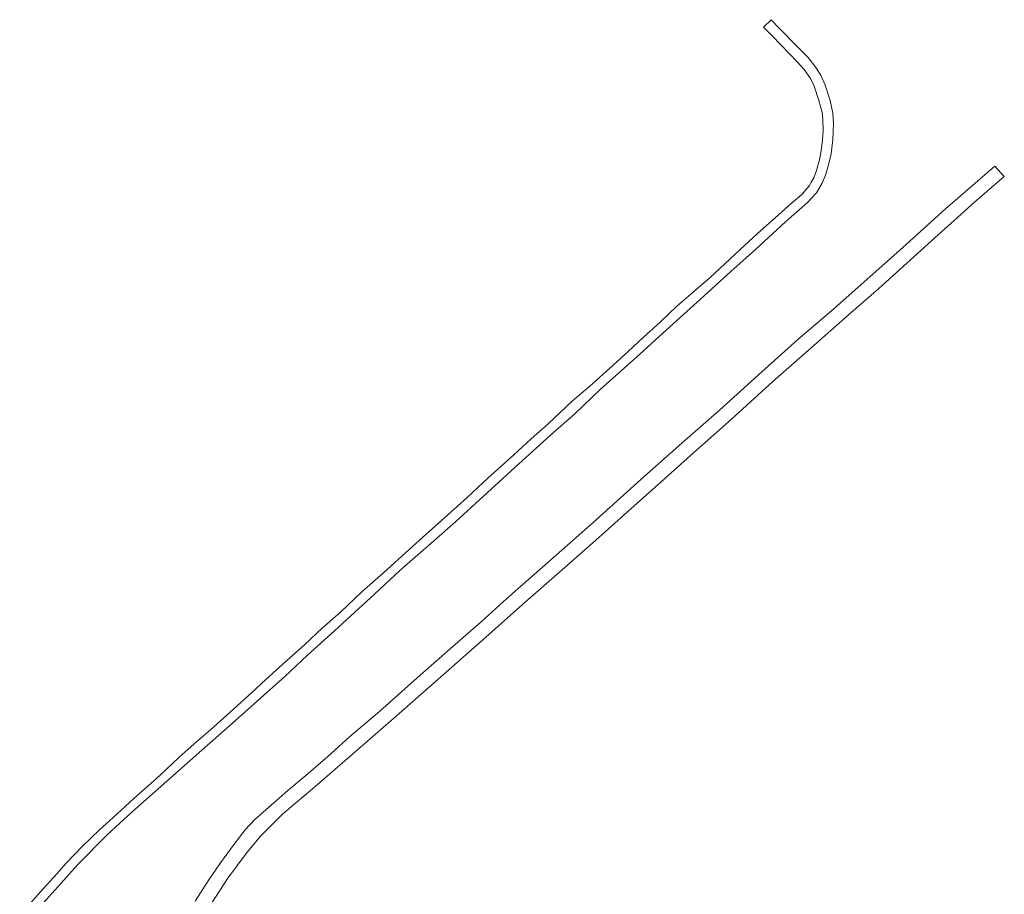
# Model space of a CAD drawing. Extents: x 152825 to 164088, y 457113 to 463005.
# Tile 316 of 364: x 157258 to 157416, y 462546 to 462686. Entities that reach past the tile are written whole.
import ezdxf

# ---------------------------------------------------------------- set-up
doc = ezdxf.new("R2010")
doc.units = 0
doc.header["$LTSCALE"] = 0.5
doc.layers.add('B-PV-VH-GESLOTENVERHARDING_ASFALT-GV', color=251, linetype='CONTINUOUS', lineweight=18)

msp = doc.modelspace()

# ---------------------------------------------------------------- linework, layer by layer
at = {"layer": 'B-PV-VH-GESLOTENVERHARDING_ASFALT-GV', "flags": 128}
for points in [[(157258.669, 462541.048), (157267.395, 462550.797), (157272.092, 462555.533), (157276.037, 462559.157), (157287.211, 462569.086), (157292.114, 462573.387), (157296.582, 462577.406), (157300.517, 462580.879), (157304.131, 462584.269), (157308.459, 462588.164), (157314.86, 462594.045), (157318.909, 462597.813), (157323.867, 462602.169), (157327.874, 462605.685), (157332.874, 462610.224), (157337.931, 462614.903), (157342.987, 462619.469), (157346.91, 462622.902), (157350.986, 462626.823), (157356.715, 462631.879), (157360.988, 462635.803), (157366.492, 462640.745), (157371.885, 462645.676), (157375.794, 462649.164), (157380.626, 462653.591), (157384.143, 462656.716), (157385.56, 462658.239), (157386.453, 462659.779), (157387.072, 462661.243), (157387.484, 462662.753), (157387.897, 462664.492), (157388.191, 462666.779), (157388.269, 462669.331), (157388.161, 462670.981), (157387.759, 462673.043), (157386.954, 462675.457), (157386.267, 462677.056), (157385.481, 462678.294), (157384.226, 462679.883), (157382.556, 462681.573), (157379.601, 462684.626), (157378.324, 462685.957), (157377.077, 462684.761), (157378.506, 462683.306), (157382.526, 462679.156), (157383.593, 462678.011), (157384.618, 462676.564), (157385.192, 462675.295), (157385.957, 462673.04), (157386.47, 462671.118), (157386.6, 462669.982), (157386.611, 462668.221), (157386.51, 462666.743), (157386.299, 462664.99), (157386.046, 462663.519), (157385.563, 462661.821), (157385.122, 462660.657), (157384.682, 462659.835), (157384.423, 462659.429), (157383.238, 462657.984), (157381.524, 462656.563), (157379.503, 462654.734), (157376.075, 462651.676), (157373.342, 462649.196), (157370.888, 462646.894), (157368.536, 462644.718), (157365.904, 462642.403), (157363.184, 462640.062), (157360.541, 462637.584), (157357.91, 462635.18), (157355.444, 462632.877), (157352.965, 462630.626), (157349.285, 462627.301), (157346.541, 462624.948), (157342.657, 462621.292), (157339.925, 462618.888), (157337.142, 462616.345), (157333.044, 462612.627), (157329.654, 462609.529), (157326.568, 462606.721), (157322.507, 462603.078), (157319.244, 462600.169), (157316.284, 462597.424), (157312.794, 462594.389), (157309.378, 462591.176), (157306.532, 462588.646), (157303.686, 462585.99), (157300.751, 462583.346), (157297.45, 462580.399), (157295.185, 462578.269), (157291.74, 462575.156), (157288.577, 462572.319), (157285.967, 462570.105), (157283.542, 462567.907), (157280.516, 462565.034), (157276.351, 462561.362), (157273.536, 462558.77), (157270.849, 462556.306), (157268.177, 462553.774), (157265.475, 462550.915), (157263.999, 462549.298), (157261.829, 462546.905), (157258.069, 462542.647)], [(157288.706, 462544.47), (157291.395, 462548.584), (157294.458, 462552.756), (157296.639, 462555.343), (157300.135, 462558.846), (157305.292, 462563.233), (157311.322, 462568.421), (157317.44, 462573.781), (157324.067, 462579.579), (157332.187, 462586.726), (157338.507, 462592.406), (157345.379, 462598.376), (157350.755, 462603.101), (157356.856, 462608.59), (157361.258, 462612.499), (157365.386, 462616.231), (157371.98, 462622.029), (157378.561, 462628.043), (157384.679, 462633.378), (157391.07, 462639.029), (157395.547, 462642.966), (157401.169, 462647.992), (157405.048, 462651.554), (157407.603, 462653.832), (157410.83, 462656.755), (157415.621, 462660.842), (157414.094, 462662.533), (157406.212, 462655.699), (157399.401, 462649.504), (157394.62, 462645.309), (157388.318, 462639.676), (157382.575, 462634.761), (157376.806, 462629.607), (157370.024, 462623.465), (157364.495, 462618.629), (157357.952, 462612.833), (157349.834, 462605.491), (157343.93, 462600.282), (157336.025, 462593.339), (157331.913, 462589.628), (157326.972, 462585.301), (157322.138, 462581.08), (157315.702, 462575.311), (157310.867, 462571.198), (157307.394, 462568.043), (157303.844, 462565.029), (157300.986, 462562.625), (157298.314, 462560.299), (157295.669, 462557.974), (157294.148, 462556.347), (157292.387, 462554.052), (157290.223, 462551.034), (157288.22, 462548.176), (157286.136, 462544.891)]]:
    msp.add_lwpolyline(points, dxfattribs=at)

doc.saveas('drawing.dxf')
